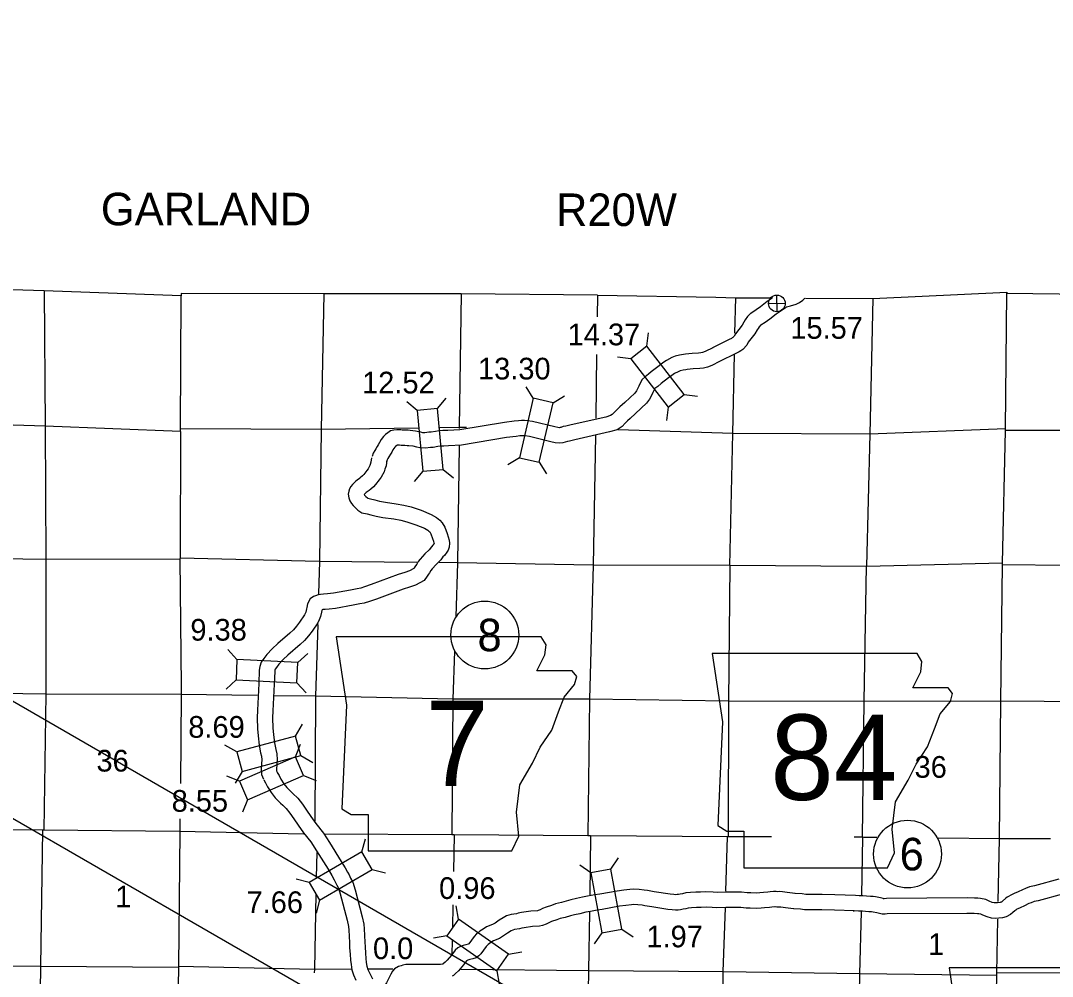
# Model space of a CAD drawing. Extents: x 369523 to 838377, y 495025 to 936819.
# Drawn here: x 538589 to 578774, y 848990 to 886229 of the extents above; entities that cross this region are included whole.
import ezdxf

# ---------------------------------------------------------------- set-up
doc = ezdxf.new("R2010")
doc.units = 0
for name, color, linetype in [('21', 7, 'Continuous'), ('22', 7, 'Continuous'), ('DSN_BRDG_Annotation', 7, 'Continuous'), ('DSN_DRFT_Common-Annotations', 7, 'Continuous'), ('DSN_DRFT_Common-Line', 7, 'Continuous'), ('DSN_DRFT_Junk-No-Plot', 7, 'Continuous'), ('Level 1', 7, 'Continuous'), ('Level 15', 7, 'Continuous'), ('Level 21', 7, 'Continuous'), ('Level 22', 7, 'Continuous'), ('Level 6', 7, 'Continuous')]:
    doc.layers.add(name, color=color, linetype=linetype)

msp = doc.modelspace()

# ---------------------------------------------------------------- linework, layer by layer
at = {"layer": '21'}
for p, q in [((459282, 905322), (715348, 757482)), ((708796, 756692), (471020, 893972))]:
    msp.add_line(p, q, dxfattribs=at)
at = {"layer": '22'}
for points in [[(550882, 862224), (551282, 859559), (551104, 855518), (551459, 855296), (552126, 855296), (552126, 853875), (557721, 853875), (557988, 854452), (557899, 855385), (558032, 856450), (558521, 857294), (558831, 857916), (559276, 858582), (559542, 859293), (559764, 859870), (560164, 860359), (560253, 860669), (560075, 860891), (558698, 860891), (559009, 861513), (559053, 861913), (558869, 862220)], [(565520, 861570), (565920, 858905), (565742, 854864), (566097, 854642), (566763, 854642), (566763, 853221), (572359, 853221), (572625, 853798), (572537, 854731), (572670, 855797), (573158, 856641), (573469, 857262), (573913, 857928), (574180, 858639), (574402, 859216), (574802, 859705), (574890, 860016), (574713, 860238), (573336, 860238), (573647, 860859), (573691, 861259), (573507, 861566)], [(574750, 849326), (575150, 846662), (574972, 842621), (575327, 842399), (575993, 842399), (575993, 840977), (581589, 840977), (581855, 841555), (581767, 842487), (581900, 843553), (582388, 844397), (582699, 845019), (583143, 845685), (583410, 846395), (583632, 846973), (584031, 847461), (584120, 847772), (583943, 847994), (582566, 847994), (582877, 848616), (582921, 849016), (582737, 849323)]]:
    msp.add_lwpolyline(points, close=True, dxfattribs=at)
at = {"layer": 'DSN_DRFT_Common-Annotations'}
for p, q in [((568051, 874887), (568036, 875537)), ((567718, 875205), (568369, 875220))]:
    msp.add_line(p, q, dxfattribs=at)
msp.add_circle((568044, 875212), 326, dxfattribs=at)
at = {"layer": 'DSN_DRFT_Common-Line'}
for centre in [(556668, 862291), (573132, 853754)]:
    msp.add_circle(centre, 1320, dxfattribs=at)
at = {"layer": 'Level 1'}
for points in [[(567036, 874831), (567239, 874973), (567410, 875093), (567670, 875298), (567865, 875426), (567880, 875437)], [(567423, 874370), (567583, 874482), (567768, 874611), (568021, 874811), (568206, 874932), (568361, 875045), (568402, 875070), (568422, 875077), (568578, 875119), (568795, 875185), (568927, 875244), (569054, 875340), (569127, 875416)], [(567036, 874831), (566940, 874735), (566898, 874696), (566811, 874567), (566756, 874481), (566689, 874358), (566431, 874032), (566378, 873936), (566328, 873878), (566306, 873865), (566279, 873846), (566190, 873807), (565541, 873481)], [(567423, 874370), (567357, 874304), (567357, 874303), (567313, 874239), (567273, 874176), (567191, 874025), (566932, 873698), (566871, 873589), (566724, 873420), (566638, 873364), (566571, 873318), (566445, 873263), (565810, 872945)], [(565545, 873483), (565255, 873343), (565149, 873296), (565084, 873282), (564996, 873272), (564743, 873259), (564486, 873233), (564408, 873223), (564256, 873199), (564088, 873150), (563954, 873099), (563745, 872991), (563604, 872893), (563456, 872783), (563150, 872547), (563038, 872448), (562975, 872403), (562910, 872352), (562792, 872247), (562707, 872084), (562665, 871991), (562618, 871886), (562571, 871799), (562512, 871717), (562123, 871356), (561932, 871176), (561818, 871076), (561712, 870967), (561629, 870886), (561560, 870839), (561377, 870785), (560035, 870484), (559830, 870434), (559721, 870411), (559630, 870379), (559604, 870373), (559570, 870369), (559514, 870373), (559393, 870406), (558522, 870609), (558329, 870640), (558212, 870653), (558093, 870651), (557978, 870642), (557816, 870622), (557429, 870574), (555702, 870286), (555225, 870265), (555032, 870253), (554895, 870242), (554748, 870226), (554583, 870197), (554483, 870188), (554331, 870169), (554252, 870173), (554173, 870199), (553970, 870237), (553767, 870259), (553689, 870267), (553578, 870271), (553454, 870276), (553402, 870289), (553246, 870289), (553130, 870278), (553000, 870243), (552886, 870163), (552800, 870097), (552717, 870019), (552629, 869908), (552561, 869796), (552515, 869704), (552476, 869636), (552419, 869540), (552380, 869478), (552321, 869373), (552275, 869251)], [(565806, 872943), (565507, 872798), (565336, 872723), (565181, 872689), (565043, 872674), (564789, 872661), (564556, 872637), (564495, 872629), (564388, 872612), (564278, 872580), (564198, 872550), (564055, 872476), (563953, 872405), (563817, 872305), (563533, 872085), (563413, 871979), (563335, 871922), (563294, 871891), (563274, 871873), (563247, 871822), (563212, 871745), (563156, 871620), (563080, 871480), (562964, 871318), (562533, 870919), (562336, 870732), (562230, 870639), (562137, 870544), (562012, 870421), (561821, 870291), (561528, 870204), (560171, 869900), (559963, 869849), (559885, 869833), (559797, 869802), (559708, 869781), (559586, 869766), (559414, 869778), (559246, 869824), (558406, 870020), (558246, 870046), (558183, 870053), (558123, 870052), (558038, 870045), (557890, 870027), (557516, 869980), (555765, 869688), (555257, 869666), (555075, 869655), (554952, 869645), (554833, 869632), (554663, 869602), (554548, 869591), (554354, 869567), (554142, 869578), (554023, 869616), (553882, 869643), (553705, 869662), (553647, 869668), (553554, 869672), (553407, 869677), (553346, 869684), (553326, 869689), (553275, 869689), (553252, 869687), (553242, 869680), (553190, 869640), (553160, 869612), (553123, 869564), (553086, 869505), (553044, 869420), (552994, 869333), (552931, 869228), (552896, 869172), (552867, 869119), (552837, 869039)], [(552259, 869190), (552234, 869019), (552208, 868939), (552192, 868891), (552124, 868766), (552073, 868695), (551952, 868546), (551905, 868494), (551820, 868418), (551789, 868388), (551703, 868330), (551632, 868277), (551563, 868212), (551513, 868156), (551452, 868073), (551403, 867986), (551372, 867900), (551350, 867775), (551369, 867631), (551412, 867515), (551470, 867417), (551543, 867333), (551620, 867253), (551726, 867156), (551884, 867053), (552080, 867017), (552231, 866973), (552438, 866921), (552697, 866872), (553124, 866811), (553392, 866769), (553627, 866705), (553986, 866587), (554317, 866449), (554447, 866377), (554492, 866339), (554521, 866306), (554566, 866228), (554632, 866057), (554666, 865941), (554688, 865867), (554690, 865852), (554690, 865849), (554680, 865829), (554648, 865787), (554589, 865728), (554500, 865612), (554335, 865451), (554157, 865252), (554077, 865153), (554015, 865053), (553970, 864992), (553921, 864907), (553900, 864877), (553734, 864789), (553548, 864727), (553288, 864642), (552236, 864256), (551986, 864162), (551834, 864115), (551691, 864090), (551437, 864041), (550776, 863922), (550547, 863901), (550390, 863885), (550264, 863872), (550174, 863852), (550072, 863816), (550001, 863785), (549865, 863697), (549763, 863504), (549735, 863359), (549725, 863307), (549694, 863183), (549674, 863125), (549649, 863080), (549455, 862791), (549335, 862635), (549213, 862493), (549078, 862362), (548601, 861957), (548383, 861754), (548179, 861532), (548061, 861374), (547964, 861231), (547905, 861068), (547886, 860918), (547862, 860399), (547819, 859368), (547802, 859069), (547819, 858636), (547836, 858362), (547883, 857995), (547937, 857697), (547971, 857569), (547980, 857432), (547970, 857283), (547955, 857057), (547969, 856855), (548046, 856676)], [(552853, 869101), (552820, 868883), (552779, 868754), (552745, 868650), (552632, 868445), (552550, 868331), (552409, 868157), (552330, 868068), (552229, 867979), (552169, 867920), (552049, 867840), (552017, 867816), (551995, 867795), (551981, 867779), (551967, 867760), (551986, 867738), (552039, 867683), (552094, 867633), (552112, 867621), (552220, 867601), (552388, 867552), (552566, 867507), (552794, 867464), (553214, 867404), (553518, 867356), (553799, 867280), (554196, 867149), (554578, 866990), (554792, 866872), (554913, 866768), (555008, 866662), (555109, 866489), (555201, 866249), (555242, 866110), (555277, 865992), (555292, 865871), (555282, 865707), (555235, 865598), (555194, 865513), (555100, 865390), (555040, 865331), (554951, 865214), (554768, 865036), (554615, 864864), (554568, 864805), (554512, 864716), (554474, 864664), (554428, 864584), (554307, 864413), (553970, 864236), (553737, 864158), (553485, 864075), (552444, 863693), (552181, 863594), (551975, 863530), (551799, 863500), (551547, 863452), (550857, 863327), (550604, 863303), (550450, 863288), (550361, 863279), (550340, 863274), (550329, 863270), (550324, 863247), (550311, 863178), (550269, 863010), (550223, 862879), (550162, 862767), (549942, 862440), (549801, 862257), (549651, 862081), (549481, 861917), (549000, 861509), (548809, 861331), (548642, 861150), (548550, 861026), (548502, 860955), (548491, 860926), (548484, 860867), (548461, 860373), (548418, 859339), (548403, 859064), (548418, 858666), (548433, 858419), (548476, 858087), (548523, 857829), (548566, 857666), (548581, 857431), (548569, 857244), (548556, 857057), (548560, 856999), (548597, 856915)], [(548585, 856940), (548655, 856813), (548725, 856680), (548843, 856494), (548957, 856346), (549121, 856179), (549197, 856116), (549387, 855937), (549566, 855699), (549727, 855464), (549890, 855224), (550093, 854948), (550381, 854571), (550621, 854200), (551078, 853471), (551225, 853217), (551318, 853054), (551380, 852947), (551441, 852810), (551524, 852660), (551615, 852365), (551893, 851312), (551952, 851024), (551974, 850836), (551981, 850576), (551995, 850329), (552002, 850136), (552018, 849896), (552037, 849683), (552053, 849527), (552078, 849382), (552116, 849258), (552187, 849098), (552289, 848898)], [(548059, 856651), (548127, 856527), (548206, 856378), (548351, 856149), (548504, 855951), (548714, 855738), (548799, 855666), (548938, 855536), (549078, 855349), (549232, 855126), (549400, 854877), (549613, 854588), (549890, 854226), (550115, 853877), (550564, 853161), (550705, 852918), (550798, 852754), (550845, 852674), (550903, 852543), (550969, 852423), (551038, 852200), (551309, 851176), (551359, 850929), (551375, 850793), (551381, 850552), (551395, 850300), (551403, 850105), (551419, 849849), (551440, 849625), (551458, 849446), (551493, 849243), (551553, 849047), (551645, 848840)], [(579027, 852775), (578082, 852521), (577888, 852480), (577728, 852417), (577607, 852368), (577439, 852279), (577282, 852214), (577159, 852160), (577062, 852102), (577019, 852070), (576959, 852035), (576830, 851926), (576790, 851887), (576769, 851875), (576735, 851869), (576638, 851858), (576546, 851851), (576505, 851853), (576426, 851874), (576308, 851923), (576182, 851983), (575979, 852030), (575866, 852032), (575739, 852034), (575455, 852044), (572309, 852025), (572218, 852016), (572198, 852015), (572179, 852019), (572075, 852046), (571887, 852087), (571798, 852097), (571690, 852108), (571538, 852121), (571389, 852127), (571248, 852127), (571107, 852140)], [(566054, 852272), (565716, 852263), (565565, 852277), (565276, 852287), (565063, 852271), (564884, 852267), (564678, 852255), (564501, 852240), (564371, 852212), (564275, 852191), (564208, 852179), (564161, 852174), (564101, 852172), (564026, 852176), (563885, 852195), (563263, 852288), (563004, 852332), (562869, 852354), (562679, 852372), (562474, 852386), (562319, 852373), (562086, 852346), (561821, 852312), (561145, 852188), (560951, 852162), (560672, 852110), (560475, 852073), (560240, 852019), (560019, 851975), (559840, 851920), (559652, 851869), (559424, 851818), (559262, 851756), (559056, 851683), (558921, 851628), (558826, 851582), (558748, 851554), (558718, 851547), (558463, 851531), (558095, 851473), (557972, 851450), (557897, 851427), (557692, 851407), (557509, 851344), (557387, 851276), (557226, 851174), (557068, 851069), (556968, 851007), (556731, 850914), (556605, 850832), (556480, 850745), (556426, 850696), (556351, 850642), (556254, 850546), (556052, 850256), (556050, 850254), (556024, 850245), (555924, 850217), (555826, 850188), (555728, 850155), (555619, 850104), (555509, 850009), (555370, 849811), (555206, 849623), (555119, 849540), (555060, 849487), (555033, 849466)], [(568757, 852223), (568448, 852253), (568266, 852278), (568147, 852291), (568085, 852290), (568012, 852301), (567918, 852296), (567777, 852280), (567692, 852270), (567518, 852254), (567384, 852243), (567257, 852235), (567028, 852246), (566885, 852249), (566667, 852269), (566063, 852272)], [(571107, 852143), (570307, 852171), (569810, 852186), (569494, 852185), (569168, 852182), (569027, 852205), (568747, 852224)], [(570564, 852162), (570557, 852162)], [(579173, 852193), (578222, 851937), (578061, 851903), (577951, 851860), (577861, 851823), (577695, 851736), (577517, 851662), (577434, 851626), (577396, 851603), (577352, 851570), (577308, 851544), (577231, 851479), (577149, 851400), (576980, 851306), (576830, 851275), (576695, 851260), (576552, 851249), (576409, 851257), (576232, 851305), (576066, 851374), (575983, 851413), (575906, 851431), (575855, 851432), (575722, 851435), (575447, 851444), (572341, 851425), (572260, 851417), (572145, 851413), (572040, 851435), (571935, 851463), (571791, 851494), (571736, 851500), (571632, 851511), (571501, 851522), (571378, 851527), (571219, 851527), (571019, 851546), (571052, 851545)], [(566069, 851672), (565696, 851663), (565527, 851678), (565289, 851687), (565092, 851671), (564908, 851668), (564722, 851656), (564589, 851645), (564499, 851626), (564392, 851602), (564288, 851584), (564200, 851575), (564096, 851572), (563971, 851578), (563801, 851601), (563169, 851696), (562904, 851740), (562791, 851759), (562630, 851774), (562479, 851785), (562379, 851776), (562158, 851750), (561913, 851719), (561239, 851595), (561046, 851570), (560782, 851521), (560598, 851486), (560366, 851432), (560165, 851392), (560006, 851344), (559796, 851287), (559598, 851242), (559469, 851193), (559270, 851123), (559166, 851080), (559058, 851028), (558918, 850978), (558805, 850951), (558529, 850934), (558196, 850882), (558115, 850867), (558016, 850836), (557821, 850817), (557754, 850794), (557694, 850760), (557553, 850671), (557393, 850565), (557239, 850469), (557007, 850377), (556939, 850333), (556854, 850274), (556805, 850230), (556741, 850183), (556715, 850158), (556515, 849872), (556437, 849791), (556330, 849715), (556198, 849671), (556091, 849641), (556010, 849617), (555953, 849597), (555844, 849440), (555640, 849208), (555525, 849098), (555443, 849025), (555402, 848993)], [(568698, 851626), (568379, 851657), (568193, 851682), (568116, 851691), (568047, 851690), (567984, 851699), (567966, 851698), (567848, 851684), (567754, 851673), (567568, 851657), (567427, 851645), (567262, 851634), (567008, 851647), (566852, 851649), (566638, 851669), (566060, 851672)], [(571052, 851545), (570287, 851571), (569801, 851586), (569498, 851585), (569122, 851582), (568959, 851608), (568707, 851625)], [(555073, 849493), (555022, 849465), (555011, 849462), (554939, 849453), (553589, 849449), (553479, 849424), (553412, 849405), (553303, 849375), (553146, 849280), (553074, 849187), (553004, 849077), (552834, 848744), (552684, 848497), (552671, 848481), (552633, 848446), (552500, 848322)]]:
    msp.add_lwpolyline(points, dxfattribs=at)
at = {"layer": 'Level 15'}
for points in [[(544813, 870218), (544815, 870330), (544840, 875501)], [(576830, 865094), (576948, 870253), (576949, 870319), (576997, 875609)], [(544813, 870218), (544802, 865291), (544790, 865240), (544842, 860298)], [(576668, 851913), (576721, 854348), (576770, 859717), (576832, 865030), (576830, 865094)], [(544842, 860298), (544845, 859964), (544810, 856508)], [(549623, 854534), (544781, 854632), (539490, 854682), (539446, 854681), (534205, 854724), (528893, 854803)], [(544796, 855131), (544791, 854626), (544744, 849376), (544743, 849334), (544644, 844368)], [(566148, 854429), (560788, 854470), (560679, 854471), (555479, 854505), (555388, 854508), (550406, 854531)], [(567837, 854424), (566148, 854429), (566114, 854432)], [(571939, 854402), (571427, 854407), (571385, 854413), (571049, 854414)], [(578696, 854349), (576725, 854350), (574325, 854376)], [(576181, 829454), (576236, 833091), (576238, 833168), (576359, 838391), (576363, 838509), (576491, 843707), (576503, 843869), (576605, 849026), (576608, 849116), (576653, 851220)]]:
    msp.add_lwpolyline(points, dxfattribs=at)
at = {"layer": 'Level 21'}
for p, q in [((562981, 873539), (563048, 874063)), ((562354, 873055), (561831, 873122)), ((558554, 871513), (558275, 871961)), ((559326, 871333), (559774, 871612)), ((564434, 871659), (564957, 871591)), ((554036, 871038), (553629, 871375)), ((554824, 871112), (555161, 871518)), ((563807, 871174), (563740, 870651)), ((558015, 869199), (557566, 868920)), ((558786, 869019), (559065, 868571)), ((554257, 868672), (553921, 868266)), ((555046, 868746), (555452, 868409)), ((547016, 861330), (546660, 861720)), ((549389, 861219), (549780, 861575)), ((546979, 860538), (546589, 860183)), ((549353, 860428), (549708, 860038)), ((549301, 858355), (549565, 858812)), ((547006, 857738), (546549, 858002)), ((549291, 857545), (549486, 858036)), ((549506, 857590), (549964, 857326)), ((547111, 856601), (546620, 856795)), ((547212, 856973), (546948, 856516)), ((549606, 856819), (550097, 856625)), ((547426, 855874), (547232, 855383)), ((551885, 853844), (552019, 854355)), ((561578, 853171), (561878, 853605)), ((552285, 853160), (552795, 853026)), ((560799, 853027), (560365, 853327)), ((549833, 852645), (549323, 852779)), ((550233, 851961), (550099, 851451)), ((555640, 851217), (555547, 851737)), ((562008, 850834), (562443, 850534)), ((555186, 850568), (554667, 850475)), ((561229, 850691), (560930, 850256)), ((557588, 849857), (558108, 849950)), ((557135, 849208), (557227, 848688))]:
    msp.add_line(p, q, dxfattribs=at)
for points in [[(564434, 871659), (562981, 873539), (562354, 873055), (563807, 871174)], [(558786, 869019), (559326, 871333), (558554, 871513), (558015, 869199)], [(554036, 871038), (554257, 868672), (555046, 868746), (554824, 871112)], [(546979, 860538), (549353, 860428), (549389, 861219), (547016, 861330)], [(549301, 858355), (547006, 857738), (547212, 856973), (549506, 857590)], [(549291, 857545), (547111, 856601), (547426, 855874), (549606, 856819)], [(550233, 851961), (552285, 853160), (551885, 853844), (549833, 852645)], [(562008, 850834), (561578, 853171), (560799, 853027), (561229, 850691)], [(555186, 850568), (557135, 849208), (557588, 849857), (555640, 851217)]]:
    msp.add_lwpolyline(points, close=True, dxfattribs=at)
at = {"layer": 'Level 22'}
for points in [[(539501, 875702), (539549, 870427)], [(550396, 875580), (550290, 870292)], [(555742, 875587), (555672, 870374)], [(561056, 875534), (561045, 874693)], [(566413, 874054), (566441, 875432)], [(571777, 875397), (571670, 870110), (571536, 864971)], [(561025, 873218), (560992, 870734)], [(566209, 864994), (566332, 870139), (566396, 873231)], [(544813, 870218), (539549, 870427), (534149, 870592), (528864, 870662)], [(539549, 870427), (539569, 865231), (539572, 859984), (539490, 854682)], [(554092, 870350), (550290, 870292), (544815, 870330)], [(550290, 870292), (550233, 865160)], [(555961, 870371), (555672, 870374), (554917, 870363)], [(555672, 870374), (555672, 870342)], [(560982, 870058), (560884, 865009), (560747, 859796), (560679, 854471)], [(566332, 870139), (561864, 870281)], [(576949, 870319), (571670, 870110), (566332, 870139)], [(585738, 870203), (582006, 870253), (576948, 870253)], [(555664, 869668), (555608, 865103), (555534, 863004)], [(544790, 865240), (539569, 865231), (534196, 865312), (528873, 865388)], [(550214, 865160), (544802, 865291)], [(550233, 865160), (550195, 863892)], [(554016, 865120), (550214, 865160)], [(566209, 864994), (560884, 865009), (555608, 865103), (554889, 865110)], [(576830, 865094), (571536, 864963), (566209, 864994), (566165, 859707), (566148, 854429)], [(571385, 854413), (571450, 859716), (571536, 864971)], [(592537, 864974), (587217, 864911), (581946, 864973), (576832, 865030)], [(550160, 862695), (550077, 859903), (550053, 855034)], [(555486, 861656), (555420, 859792), (555388, 854508)], [(547802, 859935), (544841, 859976), (539572, 859984), (534193, 860059), (528908, 860115)], [(566165, 859707), (560747, 859796), (555420, 859792), (550077, 859903), (548470, 859926)], [(592833, 859663), (592447, 859661), (587163, 859644), (581840, 859671), (576772, 859717), (571454, 859702), (566165, 859707)], [(539446, 854681), (539364, 849375), (539312, 845563)], [(555479, 854505), (555452, 853080)], [(560788, 854469), (560753, 852166)], [(566114, 854432), (566045, 852311)], [(571385, 854413), (571335, 852139)], [(550127, 853820), (550106, 852837)], [(550093, 852212), (550030, 849264), (550027, 849123)], [(555426, 851779), (555408, 850866)], [(566024, 851664), (565943, 849183), (565873, 843853), (565754, 839842), (565731, 838517), (565579, 833214), (565556, 832017)], [(560743, 851486), (560708, 849210), (560697, 848428)], [(571321, 851506), (571267, 849085), (571167, 843790), (571075, 838473), (570992, 833743)], [(555399, 850390), (555388, 849846)], [(544743, 849334), (539364, 849375), (534117, 849404), (533969, 849406)], [(551481, 849265), (550030, 849264), (544744, 849376)], [(553082, 849265), (552137, 849265)], [(571267, 849085), (565967, 849170), (560708, 849210), (555737, 849261)], [(586291, 849171), (581545, 849126), (576608, 849116)], [(576605, 849026), (571267, 849085)]]:
    msp.add_lwpolyline(points, dxfattribs=at)
at = {"layer": 'Level 6'}
for points in [[(561056, 875534), (555742, 875587), (550396, 875580), (544842, 875593), (544840, 875501), (539501, 875702), (534088, 875874), (531370, 875909)], [(569163, 875414), (571777, 875397), (576998, 875647), (576997, 875609), (582087, 875551), (586412, 875396)], [(561056, 875534), (565661, 875451)], [(565661, 875451), (566441, 875432), (567756, 875424)]]:
    msp.add_lwpolyline(points, dxfattribs=at)

# ---------------------------------------------------------------- texts
at = {"layer": '21'}
for s, p in [('GARLAND', (541714, 878255)), ('R20W', (559441, 878227))]:
    msp.add_text(s, height=1267.2, dxfattribs=at).set_placement(p)
at = {"layer": '22'}
for s, height, p in [('7', 3326, (554352, 856404)), ('84', 3326.4, (567787, 855866))]:
    msp.add_text(s, height=height, dxfattribs=at).set_placement(p)
at = {"layer": 'DSN_BRDG_Annotation'}
for s, p in [('15.57', (568567, 873833)), ('0.0', (552312, 849661))]:
    msp.add_text(s, height=844.8, dxfattribs=at).set_placement(p)
at = {"layer": 'DSN_DRFT_Common-Line'}
for s, p in [('8', (556384, 861657)), ('6', (572825, 853120))]:
    msp.add_text(s, height=1267, dxfattribs=at).set_placement(p)
at = {"layer": 'DSN_DRFT_Junk-No-Plot'}
for s, p in [('14.37', (559895, 873579)), ('13.30', (556404, 872248)), ('12.52', (551888, 871703)), ('9.38', (545201, 862072)), ('8.69', (545119, 858288)), ('8.55', (544471, 855405)), ('0.96', (554887, 852006)), ('7.66', (547387, 851457)), ('1.97', (562962, 850122))]:
    msp.add_text(s, height=844.8, dxfattribs=at).set_placement(p)
at = {"layer": 'Level 22'}
for s, height, p in [('36', 844.8, (541541, 856970)), ('36', 844.8, (573407, 856729)), ('1', 845, (542275, 851679)), ('1', 845, (573933, 849821))]:
    msp.add_text(s, height=height, dxfattribs=at).set_placement(p)

doc.saveas('drawing.dxf')
